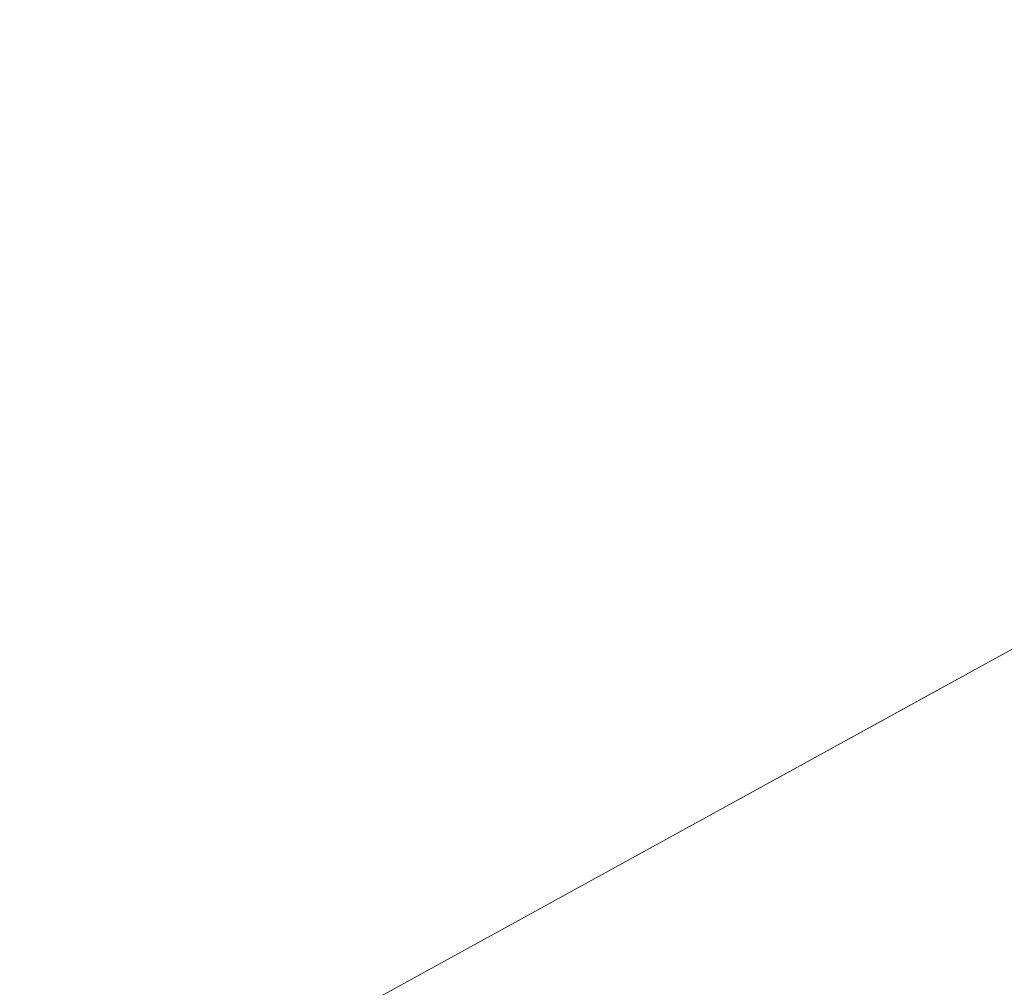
# Model space of a CAD drawing. Header units: metres. Extents: x 8440716 to 8446743, y 5883760 to 5887966.
# Tile 433 of 656: x 8442580.73 to 8442581.92, y 5885866.87 to 5885868.03. Entities that reach past the tile are written whole.
import ezdxf

# ---------------------------------------------------------------- set-up
doc = ezdxf.new("R2010")
doc.units = ezdxf.units.M
doc.header["$MEASUREMENT"] = 0
doc.linetypes.add('1.0_0.5', pattern=[1.5, 1, -0.5])
doc.layers.add('chodnik', color=253, linetype='CONTINUOUS')
doc.layers.add('trawnik', color=253, linetype='CONTINUOUS')

msp = doc.modelspace()

# ---------------------------------------------------------------- linework, layer by layer
at = {"layer": 'chodnik', "color": 253, "linetype": '1.0_0.5', "lineweight": 18, "flags": 128}
msp.add_lwpolyline([(8442227.61, 5885673.02), (8442233.09, 5885675.53), (8442236.85, 5885677.26), (8442248.86, 5885682.85), (8442261.11, 5885688.95), (8442270.34, 5885693.7), (8442276.45, 5885696.95), (8442293.62, 5885706.31), (8442303.45, 5885711.71), (8442327.6, 5885725.01), (8442363.58, 5885744.79), (8442368.09, 5885747.26), (8442372.02, 5885749.46), (8442397.76, 5885763.64), (8442430.07, 5885781.43), (8442463.7, 5885799.91), (8442494.8, 5885816.96), (8442526.92, 5885834.71), (8442562.4, 5885854.15), (8442598.17, 5885873.84), (8442624.8, 5885888.46), (8442657.47, 5885906.45), (8442689.67, 5885924.19), (8442721.98, 5885941.97), (8442754.17, 5885959.73), (8442784.37, 5885976.3), (8442819.26, 5885995.45), (8442851.56, 5886013.23), (8442883.81, 5886030.99), (8442916.35, 5886048.87), (8442948.54, 5886066.59), (8442981.18, 5886084.55), (8443014.82, 5886103.01), (8443046.03, 5886120.16), (8443078.59, 5886138.04), (8443110.9, 5886155.85), (8443143.39, 5886173.76), (8443159.31, 5886182.54), (8443160.3, 5886182.95), (8443161.61, 5886183.38), (8443162.98, 5886183.6), (8443164.51, 5886183.65), (8443166.42, 5886183.54), (8443168.06, 5886183.45), (8443169.47, 5886183.69), (8443170.89, 5886184.19), (8443171.98, 5886184.78), (8443172.73, 5886185.26), (8443170.6, 5886186.43), (8443170.05, 5886186.13), (8443169.27, 5886185.79), (8443168.01, 5886185.54), (8443167.07, 5886185.56), (8443165.25, 5886185.7), (8443164.04, 5886185.74), (8443161.85, 5886185.52), (8443160.12, 5886185.08), (8443158.24, 5886184.31), (8443142.4, 5886175.6), (8443109.88, 5886157.66), (8443077.69, 5886139.94), (8443045.06, 5886121.98), (8443013.59, 5886104.73), (8442980.22, 5886086.4), (8442947.47, 5886068.38), (8442915.51, 5886050.79), (8442882.83, 5886032.85), (8442850.52, 5886015.03), (8442818.06, 5885997.17), (8442783.41, 5885978.14), (8442753.19, 5885961.54), (8442720.93, 5885943.74), (8442688.63, 5885925.96), (8442656.38, 5885908.21), (8442623.77, 5885890.25), (8442597.12, 5885875.63), (8442561.4, 5885855.99), (8442525.99, 5885836.53), (8442493.98, 5885818.86), (8442462.78, 5885801.76), (8442428.98, 5885783.14), (8442396.7, 5885765.42), (8442371.04, 5885751.28), (8442367.47, 5885749.33), (8442367.16, 5885749.31), (8442366.9, 5885749.46), (8442366.56, 5885750.02), (8442366.18, 5885750.8), (8442364.41, 5885749.81), (8442364.38, 5885749.25), (8442364.01, 5885748.06), (8442363.55, 5885747.4), (8442362.78, 5885746.73), (8442326.54, 5885726.81), (8442302.36, 5885713.49), (8442292.58, 5885708.1), (8442275.43, 5885698.75), (8442269.39, 5885695.57), (8442260.19, 5885690.78), (8442247.99, 5885684.71), (8442235.85, 5885679.08), (8442232.06, 5885677.37), (8442227.97, 5885675.56), (8442221.94, 5885672.89), (8442216.5, 5885670.61), (8442206.12, 5885666.35), (8442201.41, 5885664.48), (8442190.06, 5885660.16), (8442169.76, 5885652.89), (8442167.35, 5885652.25), (8442161.2, 5885650.61), (8442161.7, 5885648.68), (8442170.42, 5885650.93), (8442190.78, 5885658.22), (8442202.03, 5885662.53), (8442207.06, 5885664.47), (8442217.19, 5885668.66), (8442223.87, 5885671.41)], close=True, dxfattribs=at)
at = {"layer": 'trawnik', "color": 253, "linetype": '1.0_0.5', "lineweight": 18, "flags": 128}
msp.add_lwpolyline([(8442370.35, 5885752.5), (8442370.53, 5885752.18), (8442371.04, 5885751.28), (8442396.7, 5885765.42), (8442428.98, 5885783.14), (8442462.78, 5885801.76), (8442493.98, 5885818.86), (8442525.99, 5885836.53), (8442561.4, 5885855.99), (8442597.12, 5885875.63), (8442623.77, 5885890.25), (8442656.38, 5885908.21), (8442688.63, 5885925.96), (8442720.93, 5885943.74), (8442753.19, 5885961.54), (8442783.41, 5885978.14), (8442818.06, 5885997.17), (8442850.52, 5886015.03), (8442882.83, 5886032.85), (8442915.51, 5886050.79), (8442947.47, 5886068.38), (8442980.22, 5886086.4), (8443013.59, 5886104.73), (8443045.06, 5886121.98), (8443077.69, 5886139.94), (8443109.88, 5886157.66), (8443142.4, 5886175.6), (8443158.24, 5886184.31), (8443160.12, 5886185.08), (8443161.85, 5886185.52), (8443164.04, 5886185.74), (8443165.25, 5886185.7), (8443167.07, 5886185.56), (8443168.01, 5886185.54), (8443169.27, 5886185.79), (8443170.05, 5886186.13), (8443168.67, 5886186.6), (8443166.56, 5886187.08), (8443164.46, 5886187.3), (8443162.65, 5886187.19), (8443160.95, 5886186.84), (8443159.42, 5886186.37), (8443157.79, 5886185.66), (8443141.66, 5886176.8), (8443109.16, 5886158.89), (8443076.19, 5886140.8), (8443044.34, 5886123.21), (8443012.83, 5886105.93), (8442979.55, 5886087.63), (8442946.79, 5886069.61), (8442914.81, 5886052.04), (8442882.21, 5886034.11), (8442849.91, 5886016.36), (8442817.55, 5885998.55), (8442782.72, 5885979.4), (8442752.48, 5885962.79), (8442720.2, 5885944.99), (8442687.95, 5885927.26), (8442655.67, 5885909.48), (8442623.08, 5885891.53), (8442596.48, 5885876.9), (8442560.79, 5885857.3), (8442525.32, 5885837.78), (8442493.32, 5885820.16), (8442462.26, 5885803.02), (8442428.33, 5885784.43), (8442396.08, 5885766.72)], close=True, dxfattribs=at)

doc.saveas('drawing.dxf')
